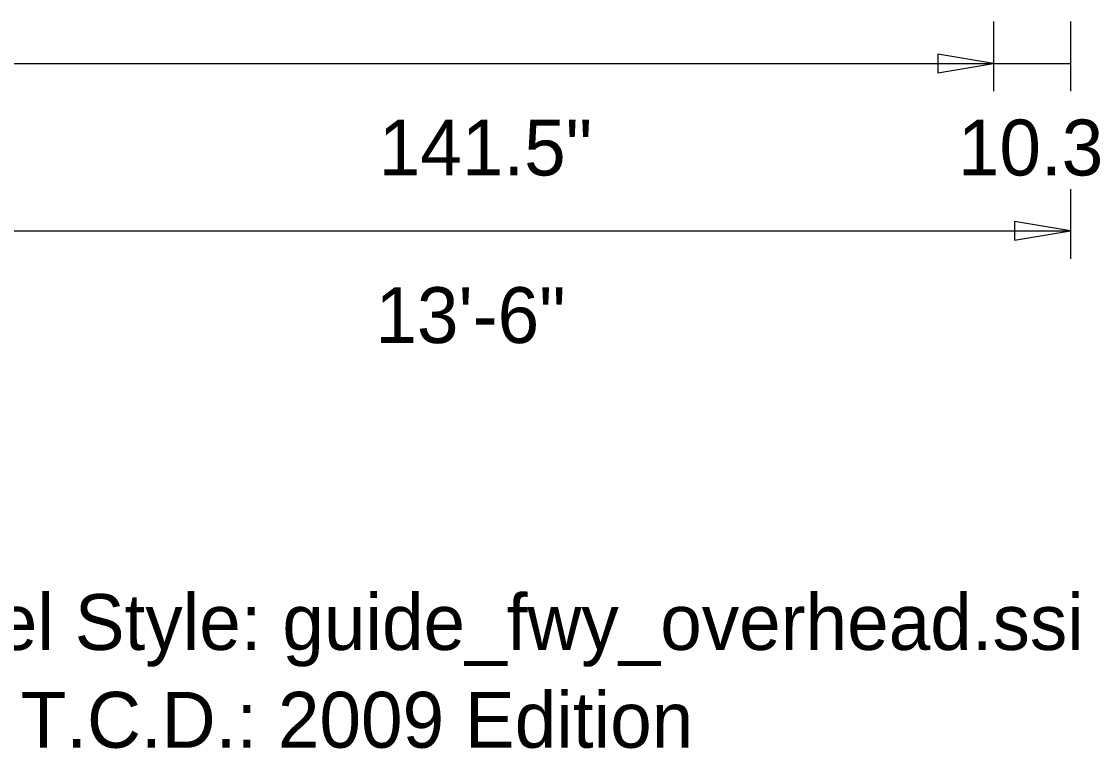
# Model space of a CAD drawing. Extents: x 1806251 to 1809821, y 414895 to 422886.
# Drawn here: x 1809676.997 to 1809678.439, y 415341.018 to 415341.994 of the extents above; entities that cross this region are included whole.
import ezdxf

# ---------------------------------------------------------------- set-up
doc = ezdxf.new("R2010")
doc.units = 0
doc.layers.add('GSDIMS', color=7, linetype='Continuous')

msp = doc.modelspace()

# ---------------------------------------------------------------- linework, layer by layer
at = {"layer": 'GSDIMS'}
for p, q in [((1809678.3026, 415341.9938), (1809678.3026, 415341.9001)), ((1809678.3026, 415341.9938), (1809678.3026, 415341.9001)), ((1809678.4056, 415341.9938), (1809678.4056, 415341.9001)), ((1809676.8876, 415341.9376), (1809678.3026, 415341.9376)), ((1809678.3026, 415341.9376), (1809678.4056, 415341.9376)), ((1809678.4056, 415341.7688), (1809678.4056, 415341.6751)), ((1809676.7846, 415341.7126), (1809678.4056, 415341.7126))]:
    msp.add_line(p, q, dxfattribs=at)
for points in [[(1809678.3026, 415341.9376), (1809678.2276, 415341.9501), (1809678.2276, 415341.9251)], [(1809678.4056, 415341.7126), (1809678.3306, 415341.7251), (1809678.3306, 415341.7001)]]:
    msp.add_lwpolyline(points, close=True, dxfattribs=at)

# ---------------------------------------------------------------- texts
for s, p in [('141.5"', (1809677.4771, 415341.7871)), ('10.3"', (1809678.2546, 415341.7871)), ('13\'-6"', (1809677.4726, 415341.5621)), ('Panel Style: guide_fwy_overhead.ssi', (1809676.7846, 415341.1501)), ('M.U.T.C.D.: 2009 Edition', (1809676.7846, 415341.0188))]:
    msp.add_text(s, height=0.075, dxfattribs=at).set_placement(p)

doc.saveas('drawing.dxf')
